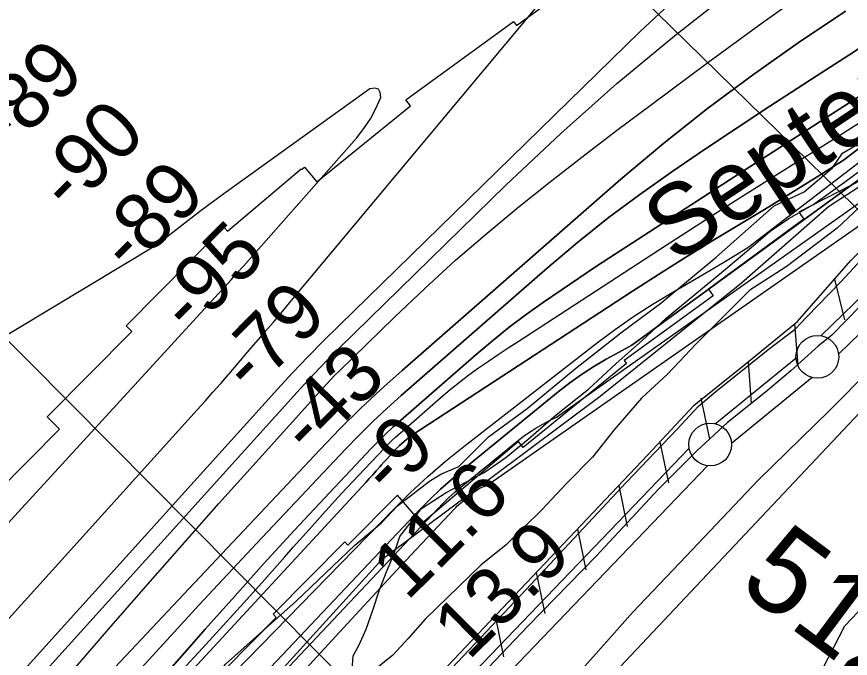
# Model space of a CAD drawing. Extents: x 3625074 to 3663148, y 511451 to 537151.
# Drawn here: x 3652094 to 3653068, y 528225 to 528975 of the extents above; entities that cross this region are included whole.
import ezdxf

# ---------------------------------------------------------------- set-up
doc = ezdxf.new("R2010")
doc.units = 0
for name, color, linetype in [('V-FLOD-BASE', 7, 'Continuous'), ('V-LEVE-TOET', 7, 'Continuous'), ('V-RIVR-EDGE', 7, 'Continuous'), ('V-RIVR-IDEN', 7, 'Continuous'), ('V-RIVR-RANG', 7, 'Continuous'), ('V-ROAD-CNTR', 7, 'Continuous'), ('V-RRAP-FSHR', 7, 'Continuous'), ('V-RRAP-RVMT', 7, 'Continuous'), ('V-SITE-VEGE', 7, 'Continuous'), ('V-SURV-IDEN', 7, 'Continuous'), ('V-SURV-LINE', 7, 'Continuous'), ('V-TOPO-DPTH', 7, 'Continuous'), ('V-TOPO-MAJR', 7, 'Continuous'), ('V-TOPO-MINR', 7, 'Continuous'), ('V-TOPO-WATR', 7, 'Continuous'), ('V-UTIL-LINE', 7, 'Continuous')]:
    doc.layers.add(name, color=color, linetype=linetype)

msp = doc.modelspace()

# ---------------------------------------------------------------- linework, layer by layer
at = {"layer": 'V-FLOD-BASE'}
msp.add_lwpolyline([(3653079.81, 528636.82), (3653046.23, 528602.51), (3653030.5, 528589.75), (3652998.33, 528560.86), (3652968.91, 528536.01), (3652924.47, 528500.43), (3652888.18, 528466.82), (3652843.65, 528422.42), (3652770.98, 528344.33), (3652691.49, 528262.92), (3652621.59, 528189.56), (3652548.97, 528117.58), (3652527.06, 528097.41), (3652517.49, 528090.03), (3652509.94, 528079.92), (3652498.25, 528064.41), (3652463.97, 528027.39), (3652377.62, 527937.88), (3652288.53, 527845.69), (3652191.9, 527744.74), (3652087.05, 527636.4)], dxfattribs=at)
at = {"layer": 'V-LEVE-TOET'}
for points in [[(3652276.86, 527697.07), (3652340.62, 527766.41), (3652411.21, 527839.09), (3652482.56, 527921.94), (3652535.34, 527977.12), (3652574.35, 528012.07), (3652601.79, 528043.73), (3652634.03, 528080.77), (3652733.45, 528188.48), (3652813.69, 528278.72), (3652876.06, 528344), (3652960.37, 528432.84), (3653043.25, 528514.23), (3653093.27, 528564.69), (3653165.93, 528641.42), (3653217.24, 528685.75), (3653264.39, 528719.27), (3653302.59, 528739.97), (3653347.56, 528757.89), (3653475.08, 528820.54), (3653569.22, 528871.95), (3653646.98, 528911.97)], [(3652562.36, 528171.09), (3652689.16, 528305.03), (3652805.71, 528430.23), (3652865.34, 528492.82), (3652890.02, 528519.07), (3652911.22, 528537.21), (3652974.82, 528588.23), (3653003.53, 528609.69), (3653017.23, 528623.82), (3653056.98, 528664.87), (3653111.14, 528723.43)]]:
    msp.add_lwpolyline(points, dxfattribs=at)
at = {"layer": 'V-RIVR-EDGE'}
for points in [[(3653013.79, 528769.85), (3653046.88, 528797.98), (3653058.93, 528815.36), (3653073.96, 528824.33), (3653082.37, 528824.31), (3653109.42, 528839.25), (3653168.35, 528878.13), (3653221.24, 528906.21), (3653260.94, 528936.73), (3653311.43, 528963.62), (3653364.37, 529005.51), (3653408.84, 529025.21), (3653443.72, 529051.54), (3653472.57, 529062.28), (3653521.87, 529091.57), (3653566.39, 529133.48), (3653588.04, 529148.44), (3653611.53, 529178.39), (3653642.78, 529193.93)], [(3652066.66, 527871.1), (3652108.8, 527919.62), (3652123.25, 527938.2), (3652141.29, 527948.36), (3652165.97, 527974.71), (3652242.45, 528073.58), (3652301.51, 528164.68), (3652337.66, 528218.02), (3652420.09, 528291.66), (3652488.69, 528356.92), (3652519.97, 528383.26), (3652538.63, 528403.02), (3652575.92, 528431.75), (3652589.15, 528440.12), (3652610.18, 528449.07), (3652645.09, 528483.81), (3652690.19, 528516.71), (3652746.74, 528563.4), (3652799.67, 528605.29), (3652846.58, 528639.99), (3652910.95, 528693.86), (3652978.94, 528753.73), (3653013.79, 528769.85)]]:
    msp.add_lwpolyline(points, dxfattribs=at)
at = {"layer": 'V-RIVR-RANG'}
msp.add_line((3653140.25, 528686.99), (3652620.94, 529195.76), dxfattribs=at)
at = {"layer": 'V-ROAD-CNTR'}
msp.add_lwpolyline([(3651218.71, 526551.79), (3651893.25, 527264.07), (3652378.67, 527768.71), (3653161.76, 528599.72)], dxfattribs=at)
at = {"layer": 'V-RRAP-FSHR'}
for p, q in [((3653049.46, 528667.93), (3653061.02, 528620.48)), ((3653002.78, 528615.84), (3653006.45, 528567.14)), ((3652948.65, 528571.45), (3652951.88, 528522.73)), ((3652893.03, 528528.73), (3652903.12, 528480.96)), ((3652845.23, 528477.6), (3652855.32, 528429.83)), ((3652797.18, 528426.69), (3652806.96, 528378.85)), ((3652749.04, 528375.88), (3652758.81, 528328.04)), ((3652700.9, 528325.06), (3652710.67, 528277.22)), ((3652652.75, 528274.25), (3652662.53, 528226.4))]:
    msp.add_line(p, q, dxfattribs=at)
for points in [[(3651557.89, 527140.64), (3652207.21, 527811.17), (3652475.04, 528082.53), (3652478.92, 528122.89), (3652504.45, 528134.22), (3652526.54, 528141.03), (3652831.26, 528462.67), (3652885.53, 528520.71), (3652944.56, 528568.17), (3653005.98, 528618.46), (3653068.62, 528689.73), (3653110.2, 528731.64), (3653151.4, 528768.57), (3653187.78, 528792.95), (3653276, 528833.11), (3653553.05, 528977.73), (3653687.27, 529051.14)], [(3651722.67, 527489.96), (3652062.01, 527799.18), (3652260.63, 528023.43), (3652386.42, 528192.67), (3652520.59, 528340.75), (3652775.52, 528531.14), (3652940.51, 528663.73), (3653042.39, 528752.96), (3653154.32, 528825.51), (3653254.46, 528875.19)]]:
    msp.add_lwpolyline(points, dxfattribs=at)
at = {"layer": 'V-RRAP-RVMT'}
for points in [[(3652425.97, 528796.94), (3652426.57, 528796.23), (3652429.78, 528798.92), (3652444.17, 528781.74), (3652553.63, 528870.6), (3652548.4, 528877.77), (3652674.06, 528969.28), (3652677.54, 528964.46), (3652779.39, 529038.65), (3652769.77, 529057.36), (3652899.39, 529123.6), (3652877.19, 529167.11), (3653003.15, 529231.47), (3653000.87, 529235.94), (3653134.28, 529304.09), (3653127.84, 529316.72), (3653257.7, 529383.09), (3653251.47, 529395.24), (3653382.02, 529461.95), (3653369.05, 529487.52), (3653478.32, 529543.4), (3653474.43, 529549.9), (3653608.5, 529630.67)], [(3653707.95, 529166.2), (3653577.36, 529099.47), (3653590.36, 529073.92), (3653460.54, 529007.5), (3653466.74, 528995.39), (3653333.08, 528927.1), (3653333.37, 528926.51), (3653207.44, 528862.14), (3653209.68, 528857.68), (3653080.35, 528791.53), (3653083.6, 528785.2), (3653007.66, 528746.35), (3653013.71, 528738.04), (3652901.96, 528656.46), (3652907.58, 528648.64), (3652803.55, 528572.83), (3652806.32, 528569.39), (3652685.48, 528471.31), (3652679.95, 528478.16)], [(3651947.69, 528315.77), (3652059.18, 528428.49), (3652069.63, 528418.07), (3652143.53, 528492.76), (3652129.22, 528506.89), (3652228.22, 528606.88), (3652221.6, 528613.46), (3652335.5, 528728.61), (3652340.12, 528724.06), (3652425.97, 528796.94)], [(3652679.95, 528478.16), (3652566.9, 528382.29), (3652538.63, 528415.54), (3652480.75, 528357.04), (3652476.88, 528360.84), (3652393.16, 528276.27), (3652396.84, 528272.57), (3652307.82, 528182.62), (3652345.79, 528147.13), (3652344.63, 528145.89), (3652347.71, 528142.82), (3652242.68, 528036.74)]]:
    msp.add_lwpolyline(points, dxfattribs=at)
at = {"layer": 'V-SITE-VEGE'}
for points in [[(3652485.27, 528205.77), (3652486.83, 528227.54), (3652493.76, 528240.41), (3652502.09, 528258.72), (3652509.79, 528281.12), (3652517.49, 528304.87), (3652526.55, 528327.94), (3652534.21, 528346.25), (3652541.21, 528367.29), (3652566.69, 528399.74), (3652595.46, 528418.54), (3652639.92, 528441.96), (3652665.27, 528459.44), (3652691.34, 528480.98), (3652724.27, 528509.28), (3652761.99, 528539.57), (3652794.26, 528569.23), (3652824.46, 528596.19), (3652852.61, 528622.48), (3652919.83, 528677.7), (3652949.33, 528702.62), (3652974.04, 528724.18), (3652995.96, 528738.96), (3653024.02, 528755.04), (3653061.02, 528781.26), (3653091.18, 528803.45)], [(3653077.77, 528751.15), (3653052.36, 528727.55), (3652992.72, 528682.48), (3652950.26, 528654.95), (3652887.74, 528592.21), (3652854.74, 528557.11), (3652823.84, 528528.8), (3652791.51, 528491.65), (3652766.71, 528459.88), (3652736.48, 528429.51), (3652706.92, 528397.78), (3652665.7, 528357.31), (3652636.21, 528333.75), (3652597.06, 528295.98), (3652570.96, 528270.35), (3652551.01, 528248.06), (3652533.14, 528228.48), (3652511.19, 528210.98)], [(3652875.58, 527711.29), (3652887.96, 527746), (3652918.02, 527811.37), (3652942.77, 527880.8), (3652949.75, 527911.55), (3652956.69, 527938.27), (3652963.68, 527970.36), (3652972.03, 528005.11), (3652980.36, 528037.19), (3652994.1, 528075.91), (3653006.6, 528124.02), (3653021.77, 528172.11), (3653035.53, 528212.17), (3653061.45, 528262.83), (3653084.43, 528286.74)]]:
    msp.add_lwpolyline(points, dxfattribs=at)
at = {"layer": 'V-SURV-LINE'}
for points in [[(3653033.28, 528601.84), (3653163.48, 528728.13)], [(3653184.36, 528706.59), (3653054.16, 528580.3)], [(3652910.11, 528498.9), (3653004.43, 528576.12)], [(3653023.43, 528552.9), (3652929.11, 528475.68)], [(3651868.81, 527417.45), (3652879.49, 528470.6)], [(3652901.15, 528449.84), (3651890.46, 527396.69)]]:
    msp.add_lwpolyline(points, dxfattribs=at)
for centre in [(3653029.39, 528577.17), (3652904.15, 528474.64)]:
    msp.add_circle(centre, 25, dxfattribs=at)
at = {"layer": 'V-TOPO-DPTH'}
for points in [[(3653646.53, 529206.59), (3653614.04, 529184.82), (3653581.97, 529162.47), (3653550.51, 529139.26), (3653519.48, 529115.47), (3653488.81, 529091.16), (3653458.23, 529066.76), (3653427.76, 529042.21), (3653397.38, 529017.55), (3652812.41, 528590.91), (3652797.58, 528582.57), (3652782.71, 528574.3), (3652768.08, 528565.7), (3652753.79, 528556.59), (3652740.01, 528546.72), (3652726.58, 528536.34), (3652613.94, 528444.29), (3652601.25, 528433.51), (3652588.86, 528422.42), (3652576.9, 528410.86), (3652565.23, 528398.99), (3651825.93, 527617.48)], [(3653646.53, 529206.59), (3653614.04, 529184.82), (3653581.97, 529162.47), (3653550.51, 529139.26), (3653519.48, 529115.47), (3653488.81, 529091.16), (3653458.23, 529066.76), (3653427.76, 529042.21), (3653397.38, 529017.55), (3652812.41, 528590.91), (3652797.58, 528582.57), (3652782.71, 528574.3), (3652768.08, 528565.7), (3652753.79, 528556.59), (3652740.01, 528546.72), (3652726.58, 528536.34), (3652613.94, 528444.29), (3652601.25, 528433.51), (3652588.86, 528422.42), (3652576.9, 528410.86), (3652565.23, 528398.99), (3651825.93, 527617.48)], [(3653544.1, 529175.62), (3653059.73, 528807.07), (3653029.11, 528787.63), (3652998.36, 528768.39), (3652967.43, 528749.47), (3652936.37, 528730.74), (3652905.33, 528711.98), (3652874.44, 528692.97), (3652843.79, 528673.59), (3652813.3, 528653.96), (3652565.04, 528492.01), (3652560.97, 528489.31), (3652556.96, 528486.55), (3652553.04, 528483.66), (3652549.29, 528480.55), (3652541.08, 528473.39), (3652540.25, 528472.64), (3652538.65, 528471.09), (3652537.87, 528470.29), (3652532.71, 528464.83), (3652529.39, 528461.26), (3652526.09, 528457.67), (3652522.83, 528454.05), (3652519.6, 528450.41), (3652517.92, 528448.5), (3652513.85, 528443.9), (3652509.76, 528439.33), (3652505.63, 528434.78), (3652501.48, 528430.26), (3651757.05, 527625.61)], [(3651757.05, 527625.61), (3652501.48, 528430.26), (3652505.63, 528434.78), (3652509.76, 528439.33), (3652513.85, 528443.9), (3652517.92, 528448.5), (3652519.6, 528450.41), (3652522.83, 528454.05), (3652526.09, 528457.67), (3652529.39, 528461.26), (3652532.71, 528464.83), (3652537.87, 528470.29), (3652538.65, 528471.09), (3652540.25, 528472.64), (3652541.08, 528473.39), (3652549.29, 528480.55), (3652553.04, 528483.66), (3652556.96, 528486.55), (3652560.97, 528489.31), (3652565.04, 528492.01), (3652813.3, 528653.96), (3652843.79, 528673.59), (3652874.44, 528692.97), (3652905.33, 528711.98), (3652936.37, 528730.74), (3652967.43, 528749.47), (3652998.36, 528768.39), (3653029.11, 528787.63), (3653059.73, 528807.07), (3653544.1, 529175.62)], [(3651828.57, 527555.91), (3652466.43, 528250.49), (3652489.95, 528276.03), (3652513.53, 528301.52), (3652537.18, 528326.93), (3652560.89, 528352.3), (3652605.16, 528399.53), (3652606.8, 528401.21), (3652608.48, 528402.85), (3652612.02, 528405.93), (3652628.34, 528419.27), (3652630, 528420.54), (3652633.51, 528422.82), (3652637.26, 528424.7), (3652641.19, 528426.11), (3652643.22, 528426.65), (3653614.48, 529105.08), (3653621.61, 529110.7), (3653628.79, 529116.25), (3653636.06, 529121.69)], [(3651998.07, 527988.81), (3652096.8, 528094.93), (3652195.84, 528200.77), (3652295.07, 528306.42), (3652448.15, 528468.94), (3652471.33, 528492.84), (3652494.97, 528516.28), (3652519.28, 528539.02), (3652544.03, 528561.29), (3652799.77, 528784.67), (3652849.84, 528826.78), (3652900.91, 528867.59), (3652953.48, 528906.45), (3653007.04, 528944.02), (3653062.14, 528981.14)], [(3653062.14, 528981.14), (3653007.04, 528944.02), (3652953.48, 528906.45), (3652900.91, 528867.59), (3652849.84, 528826.78), (3652799.77, 528784.67), (3652544.03, 528561.29), (3652519.28, 528539.02), (3652494.97, 528516.28), (3652471.33, 528492.84), (3652448.15, 528468.94), (3652295.07, 528306.42), (3652195.84, 528200.77), (3652096.8, 528094.93), (3651998.07, 527988.81)], [(3652001.89, 527946.58), (3652108.28, 528067.4), (3652173.8, 528141.04), (3652239.81, 528214.23), (3652306.56, 528286.75), (3652373.8, 528358.82), (3652478.04, 528469.4), (3652493.77, 528485.6), (3652509.79, 528501.48), (3652526.27, 528516.89), (3652543.05, 528531.99), (3652714.02, 528681.33), (3652749.14, 528710.92), (3652784.93, 528739.64), (3652821.73, 528767.06), (3652859.2, 528793.61), (3652897.27, 528819.35), (3652935.48, 528844.89), (3652973.9, 528870.12), (3653012.45, 528895.14), (3653022.49, 528901.6), (3653066.04, 528929.88), (3653109.43, 528958.41), (3653152.57, 528987.32)], [(3653152.57, 528987.32), (3653109.43, 528958.41), (3653066.04, 528929.88), (3653022.49, 528901.6), (3653012.45, 528895.14), (3652973.9, 528870.12), (3652935.48, 528844.89), (3652897.27, 528819.35), (3652859.2, 528793.61), (3652821.73, 528767.06), (3652784.93, 528739.64), (3652749.14, 528710.92), (3652714.02, 528681.33), (3652543.05, 528531.99), (3652526.27, 528516.89), (3652509.79, 528501.48), (3652493.77, 528485.6), (3652478.04, 528469.4), (3652373.8, 528358.82), (3652306.56, 528286.75), (3652239.81, 528214.23), (3652173.8, 528141.04), (3652108.28, 528067.4), (3652001.89, 527946.58)], [(3652251.72, 528188.42), (3652295.37, 528237.68), (3652313.99, 528258.86), (3652348.34, 528297.52), (3652382.96, 528335.94), (3652417.98, 528374), (3652453.26, 528411.82), (3652507.96, 528469.85), (3652516.2, 528478.35), (3652524.61, 528486.68), (3652533.26, 528494.77), (3652542.07, 528502.69), (3652630.48, 528579.92), (3652649.56, 528596.02), (3652668.98, 528611.67), (3652688.93, 528626.64), (3652709.22, 528641.17), (3652729.84, 528655.27), (3652750.54, 528669.25), (3652771.36, 528683.05), (3652792.27, 528696.72), (3652888.68, 528759.17), (3652940.72, 528792.84), (3652992.78, 528826.47), (3653044.87, 528860.05), (3653096.98, 528893.6)], [(3653096.98, 528893.6), (3653044.87, 528860.05), (3652992.78, 528826.47), (3652940.72, 528792.84), (3652888.68, 528759.17), (3652792.27, 528696.72), (3652771.36, 528683.05), (3652750.54, 528669.25), (3652729.84, 528655.27), (3652709.22, 528641.17), (3652688.93, 528626.64), (3652668.98, 528611.67), (3652649.56, 528596.02), (3652630.48, 528579.92), (3652542.07, 528502.69), (3652533.26, 528494.77), (3652524.61, 528486.68), (3652516.2, 528478.35), (3652507.96, 528469.85), (3652453.26, 528411.82), (3652417.98, 528374), (3652382.96, 528335.94), (3652348.34, 528297.52), (3652313.99, 528258.86), (3652295.37, 528237.68), (3652251.72, 528188.42)]]:
    msp.add_lwpolyline(points, dxfattribs=at)
at = {"layer": 'V-TOPO-MAJR'}
msp.add_lwpolyline([(3652033.13, 528065.77), (3652106.02, 528149.04), (3652201.25, 528259.23), (3652243.92, 528308.29), (3652286.8, 528357.17), (3652329.99, 528405.79), (3652373.38, 528454.22), (3652451.2, 528540.54), (3652455.88, 528545.63), (3652460.62, 528550.66), (3652465.46, 528555.6), (3652470.36, 528560.48), (3652535.02, 528623.64), (3652570.4, 528657.2), (3652606.41, 528690.05), (3652643.36, 528721.82), (3652680.95, 528752.89), (3652719.17, 528783.22), (3652757.6, 528813.26), (3652796.35, 528842.9), (3652835.32, 528872.25), (3652901.16, 528921.3), (3652964.72, 528967.62), (3653028.9, 529013.03)], dxfattribs=at)
at = {"layer": 'V-TOPO-MINR'}
for points in [[(3651630, 527768.14), (3652304.62, 528515.08), (3652313.82, 528525.35), (3652322.97, 528535.68), (3652332.03, 528546.09), (3652341.03, 528556.54), (3652341.74, 528557.37), (3652350.36, 528567.44), (3652358.98, 528577.5), (3652367.63, 528587.55), (3652376.28, 528597.58), (3652384.92, 528607.63), (3652393.53, 528617.71), (3652402.08, 528627.83), (3652410.6, 528637.98), (3652794.35, 529097.54), (3652849.21, 529166.4), (3652901.88, 529236.81), (3652951.26, 529309.57), (3652998.45, 529383.89), (3653098.26, 529659)], [(3651757.05, 527625.61), (3652501.48, 528430.26), (3652505.63, 528434.78), (3652509.76, 528439.33), (3652513.85, 528443.9), (3652517.92, 528448.5), (3652519.6, 528450.41), (3652522.83, 528454.05), (3652526.09, 528457.67), (3652529.39, 528461.26), (3652532.71, 528464.83), (3652537.87, 528470.29), (3652538.65, 528471.09), (3652540.25, 528472.64), (3652541.08, 528473.39), (3652549.29, 528480.55), (3652553.04, 528483.66), (3652556.96, 528486.55), (3652560.97, 528489.31), (3652565.04, 528492.01), (3652813.3, 528653.96), (3652843.79, 528673.59), (3652874.44, 528692.97), (3652905.33, 528711.98), (3652936.37, 528730.74), (3652967.43, 528749.47), (3652998.36, 528768.39), (3653029.11, 528787.63), (3653059.73, 528807.07), (3653544.1, 529175.62)], [(3652028.57, 527877.15), (3652124.33, 527977.45), (3652220.59, 528077.27), (3652317.19, 528176.77), (3652534.18, 528399.16), (3652553.81, 528418.47), (3652573.95, 528437.22), (3652594.85, 528455.13), (3652616.24, 528472.48), (3652772.52, 528593.93), (3652793.35, 528609.43), (3652814.59, 528624.33), (3652836.44, 528638.33), (3652858.69, 528651.72), (3652881.18, 528664.78), (3652903.57, 528677.99), (3652925.82, 528691.43), (3652947.99, 528705.03), (3653563.24, 529176.78)], [(3652086.22, 527866.85), (3652188.16, 527976.43), (3652290.39, 528085.73), (3652392.82, 528194.84), (3652585.22, 528399.24), (3652591.87, 528406.02), (3652598.68, 528412.63), (3652605.74, 528418.96), (3652612.98, 528425.11), (3652678.18, 528478.4), (3652685.37, 528483.92), (3652692.76, 528489.14), (3652700.44, 528493.92), (3652708.33, 528498.39), (3652716.39, 528502.58), (3652724.49, 528506.69), (3653572.65, 529107.49), (3653590.86, 529121.65), (3653609.25, 529135.58), (3653627.91, 529149.15), (3653646.75, 529162.47)], [(3651828.57, 527555.91), (3652466.43, 528250.49), (3652489.95, 528276.03), (3652513.53, 528301.52), (3652537.18, 528326.93), (3652560.89, 528352.3), (3652605.16, 528399.53), (3652606.8, 528401.21), (3652608.48, 528402.85), (3652612.02, 528405.93), (3652628.34, 528419.27), (3652630, 528420.54), (3652633.51, 528422.82), (3652637.26, 528424.7), (3652641.19, 528426.11), (3652643.22, 528426.65), (3653614.48, 529105.08), (3653621.61, 529110.7), (3653628.79, 529116.25), (3653636.06, 529121.69)], [(3651798.79, 527875.52), (3652398.39, 528539.2), (3652416.05, 528558.38), (3652433.94, 528577.34), (3652452.19, 528595.96), (3652470.67, 528614.36), (3652822.1, 528957.63), (3652901.51, 529031.64)], [(3652077.59, 528154.88), (3652128.34, 528211.45), (3652424.8, 528539.86), (3652435.97, 528552), (3652447.29, 528564), (3652458.83, 528575.78), (3652470.52, 528587.42), (3652665.72, 528778.09), (3652729.56, 528838.15), (3652794.84, 528896.55), (3652862.27, 528952.46), (3652931.12, 529006.7)], [(3651998.07, 527988.81), (3652096.8, 528094.93), (3652195.84, 528200.77), (3652295.07, 528306.42), (3652448.15, 528468.94), (3652471.33, 528492.84), (3652494.97, 528516.28), (3652519.28, 528539.02), (3652544.03, 528561.29), (3652799.77, 528784.67), (3652849.84, 528826.78), (3652900.91, 528867.59), (3652953.48, 528906.45), (3653007.04, 528944.02), (3653062.14, 528981.14)], [(3652001.89, 527946.58), (3652108.28, 528067.4), (3652173.8, 528141.04), (3652239.81, 528214.23), (3652306.56, 528286.75), (3652373.8, 528358.82), (3652478.04, 528469.4), (3652493.77, 528485.6), (3652509.79, 528501.48), (3652526.27, 528516.89), (3652543.05, 528531.99), (3652714.02, 528681.33), (3652749.14, 528710.92), (3652784.93, 528739.64), (3652821.73, 528767.06), (3652859.2, 528793.61), (3652897.27, 528819.35), (3652935.48, 528844.89), (3652973.9, 528870.12), (3653012.45, 528895.14), (3653022.49, 528901.6), (3653066.04, 528929.88), (3653109.43, 528958.41), (3653152.57, 528987.32)], [(3652506.98, 528855.37), (3652513.48, 528867.63), (3652519.11, 528880.42), (3652518.45, 528886.26), (3652516.32, 528890.18), (3652511.98, 528891.22), (3652506.17, 528890.33), (3652335.68, 528767.59), (3652309.14, 528748.03), (3652282.9, 528728.08), (3652257.12, 528707.56), (3651685.15, 528363.76)], [(3652251.72, 528188.42), (3652295.37, 528237.68), (3652313.99, 528258.86), (3652348.34, 528297.52), (3652382.96, 528335.94), (3652417.98, 528374), (3652453.26, 528411.82), (3652507.96, 528469.85), (3652516.2, 528478.35), (3652524.61, 528486.68), (3652533.26, 528494.77), (3652542.07, 528502.69), (3652630.48, 528579.92), (3652649.56, 528596.02), (3652668.98, 528611.67), (3652688.93, 528626.64), (3652709.22, 528641.17), (3652729.84, 528655.27), (3652750.54, 528669.25), (3652771.36, 528683.05), (3652792.27, 528696.72), (3652888.68, 528759.17), (3652940.72, 528792.84), (3652992.78, 528826.47), (3653044.87, 528860.05), (3653096.98, 528893.6)], [(3651744.84, 527625.22), (3652310.78, 528236.76), (3652335.03, 528263.18), (3652359.15, 528289.71), (3652383.06, 528316.43), (3652406.83, 528343.27), (3652416.82, 528354.64), (3652435.6, 528375.79), (3652454.54, 528396.81), (3652473.69, 528417.64), (3652492.99, 528438.33), (3652522.91, 528470.07), (3652527.43, 528474.72), (3652532.03, 528479.28), (3652536.76, 528483.71), (3652541.57, 528488.04), (3652589.56, 528529.95), (3652600.19, 528538.93), (3652611, 528547.66), (3652622.1, 528556.02), (3652633.38, 528564.14), (3652644.85, 528572.03), (3652656.36, 528579.85), (3652667.95, 528587.55), (3652679.58, 528595.19), (3652852.66, 528707.69), (3652893.2, 528733.87), (3652933.86, 528759.87), (3652974.68, 528785.61), (3653015.61, 528811.18), (3653022.17, 528815.25), (3653059.8, 528838.82), (3653097.28, 528862.61)], [(3652035.42, 528330.37), (3652329.48, 528651.16), (3652336.77, 528659.16), (3652344.04, 528667.18), (3652351.25, 528675.25), (3652358.44, 528683.34), (3652490.53, 528832.92), (3652499.19, 528843.88), (3652506.98, 528855.37)]]:
    msp.add_lwpolyline(points, dxfattribs=at)
at = {"layer": 'V-TOPO-WATR'}
msp.add_lwpolyline([(3651825.93, 527617.48), (3652565.23, 528398.99), (3652576.9, 528410.86), (3652588.86, 528422.42), (3652601.25, 528433.51), (3652613.94, 528444.29), (3652726.58, 528536.34), (3652740.01, 528546.72), (3652753.79, 528556.59), (3652768.08, 528565.7), (3652782.71, 528574.3), (3652797.58, 528582.57), (3652812.41, 528590.91), (3653397.38, 529017.55), (3653427.76, 529042.21), (3653458.23, 529066.76), (3653488.81, 529091.16), (3653519.48, 529115.47), (3653550.51, 529139.26), (3653581.97, 529162.47), (3653614.04, 529184.82), (3653646.53, 529206.59)], dxfattribs=at)
at = {"layer": 'V-UTIL-LINE'}
msp.add_lwpolyline([(3650280.55, 530413.78), (3652492, 528184.44)], dxfattribs=at)

# ---------------------------------------------------------------- texts
at = {"layer": 'V-RIVR-IDEN'}
msp.add_text('September', height=83, rotation=33.59465, dxfattribs=at).set_placement((3652863.48, 528684.71))
at = {"layer": 'V-RIVR-RANG'}
for s, rotation, p in [('-89', 45.15425, (3652084.57, 528814.78)), ('-90', 45.15425, (3652155.29, 528744.08)), ('-89', 45.15425, (3652226.02, 528673.39)), ('-95', 45.15425, (3652296.19, 528602.13)), ('-79', 45.15425, (3652367.84, 528532.37)), ('-43', 45.15425, (3652436.52, 528459.62)), ('-9', 45.15425, (3652530.13, 528411.93)), ('11.6', 44.86833, (3652549.9, 528290.85)), ('13.9', 44.86833, (3652621.75, 528221.28))]:
    msp.add_text(s, height=67, rotation=rotation, dxfattribs=at).set_placement(p)
at = {"layer": 'V-SURV-IDEN'}
msp.add_text('512+11.4', height=100, rotation=323.27357, dxfattribs=at).set_placement((3652934.68, 528307.36))

doc.saveas('drawing.dxf')
